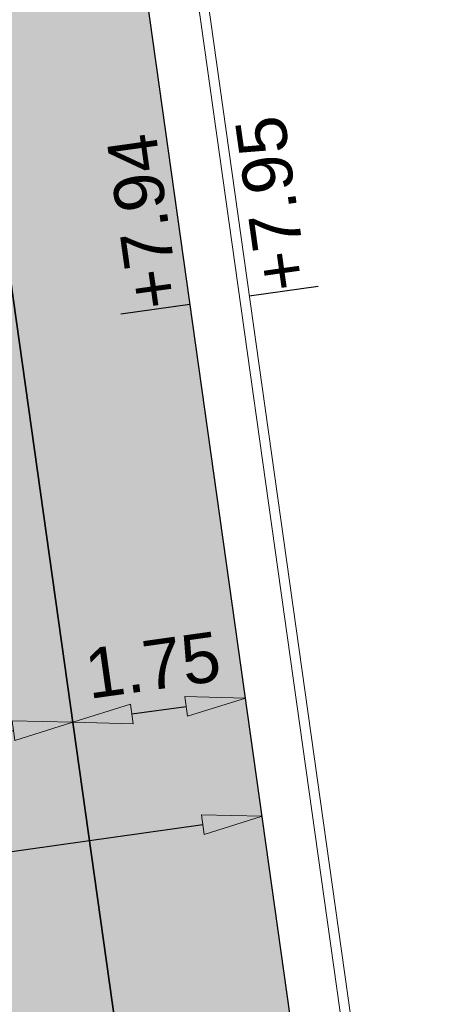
# Model space of a CAD drawing. Extents: x 98477 to 100410, y 398052 to 398969.
# Tile 277 of 374: x 98803.03 to 98807.38, y 398370.84 to 398380.73. Entities that reach past the tile are written whole.
import ezdxf
from ezdxf.enums import TextEntityAlignment as Align

# ---------------------------------------------------------------- set-up
doc = ezdxf.new("R2010")
doc.units = 0
doc.linetypes.add('AL-NUTSTRACE', pattern=[17, 5, -3.5, 0, -3.5, 5])
for name, color, linetype, lineweight in [('N-KO-kantbegrenzing grondwerk', 70, 'Continuous', 25), ('N-KO-kantverharding', 2, 'Continuous', 25), ("N-VH-arcering 'MAT' grijs 251", 251, 'Continuous', 18), ('N-VH-arcering printbeton', 8, 'Continuous', 9), ('X-AL-hoogtelijn - Niv 1', 1, 'AL-HOOGTELIJN', 18), ('X-AL-maatvoering VERWERKT', 180, 'Continuous', 18), ('X-AL-nutstrace VERWERKT', 252, 'AL-NUTSTRACE', 18), ('X-AL-planthoogte VERWERKT', 180, 'Continuous', 25)]:
    doc.layers.add(name, color=color, linetype=linetype, lineweight=lineweight)
doc.layers.add('X-AL-contourlijnen', color=30, linetype='Continuous', plot=False)
doc.layers.add('X-AL-hulplijn', color=30, linetype='Continuous', plot=False)
doc.styles.add('CS Annotative', font='arial.ttf')
doc.styles.get("Standard").update_dxf_attribs({"font": 'txt.shx'})
doc.linetypes.add('AL-HOOGTELIJN', pattern='A,10,-1.5,["H",Standard,S=0.9,R=0,X=-0.3,Y=-0.45],-1.5,30', length=43)
doc.dimstyles.new('CS Annotative', dxfattribs={"dimtxt": 2.5, "dimasz": 3, "dimexe": 0.18, "dimexo": 0.0625, "dimgap": 1, "dimtad": 1, "dimzin": 3, "dimdsep": 46, "dimtxsty": 'CS Annotative', "dimblk": 'CS Dimensionpijl', "dimcen": 0, "dimse1": 1, "dimse2": 1, "dimclrd": 256, "dimclre": 256, "dimadec": 0, "dimazin": 0, "dimtm": 1e-09, "dimtfac": 1, "dimtdec": 0, "dimtofl": 0, "dimtmove": 1, "dimatfit": 1, "dimfxl": 1, "dimtfillclr": 256, "dimtolj": 1, "dimtzin": 3, "dimarcsym": 0})

# ---------------------------------------------------------------- blocks, each defined once
blk = doc.blocks.new('*U191')
at = {"layer": 'X-AL-hulplijn', "flags": 128}
blk.add_lwpolyline([(0.346593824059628, 0.04871058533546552), (-0.3465938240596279, -0.0487105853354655)], dxfattribs=at)
at = {"layer": 'X-AL-planthoogte VERWERKT', "linetype": 'Continuous', "style": 'CS Annotative'}
blk.add_attdef('HOOGTE-RECHTS', text='', height=0.4999999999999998, rotation=277.9999999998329, dxfattribs=at).set_placement((-5.820766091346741e-11, -1.223872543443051e-21), align=Align.MIDDLE_LEFT)
blk = doc.blocks.new('CS Dimensionpijl')
h = blk.add_hatch(color=256)
h.dxf.hatch_style = 1
h.paths.add_polyline_path([(-1, -0.1666666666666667), (0, 0), (-1, 0.1666666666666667)])
at = {"flags": 128}
blk.add_lwpolyline([(0, 0.5), (0, -0.5)], dxfattribs=at)
blk.add_lwpolyline([(-1, -0.1666666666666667), (0, 0), (-1, 0.1666666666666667)], close=True, dxfattribs=at)
blk = doc.blocks.new('*D1051')
at = {"layer": 'X-AL-maatvoering VERWERKT', "linetype": 'Continuous', "lineweight": -2, "transparency": 16777216}
blk.add_line((98798.7132637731, 398372.9885561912), (98802.97141646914, 398373.5870005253), dxfattribs=at)
at = {"layer": 'X-AL-maatvoering VERWERKT', "lineweight": -2, "transparency": 16777216, "xscale": 0.6000000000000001, "yscale": 0.6000000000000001, "zscale": 0.6000000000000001}
for p, rotation in [((98803.5655773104, 398373.6705043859), 7.999999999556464), ((98798.11910293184, 398372.9050523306), 187.9999999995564)]:
    blk.add_blockref('CS Dimensionpijl', p, dxfattribs=dict(at, rotation=rotation))
at = {"layer": 'X-AL-maatvoering VERWERKT', "color": 0, "transparency": 16777216, "insert": (98800.77897648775, 398373.7386340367), "char_height": 0.5, "attachment_point": 5, "rotation": 7.999999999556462, "style": 'CS Annotative'}
blk.add_mtext('\\A1;5.50', dxfattribs=at)
blk = doc.blocks.new('*D1052')
at = {"layer": 'X-AL-maatvoering VERWERKT', "linetype": 'Continuous', "lineweight": -2, "transparency": 16777216}
blk.add_line((98804.15973815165, 398373.7540082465), (98804.70438558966, 398373.830553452), dxfattribs=at)
at = {"layer": 'X-AL-maatvoering VERWERKT', "lineweight": -2, "transparency": 16777216, "xscale": 0.6000000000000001, "yscale": 0.6000000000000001, "zscale": 0.6000000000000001}
for p, rotation in [((98805.29854643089, 398373.9140573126), 7.999999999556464), ((98803.5655773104, 398373.6705043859), 187.9999999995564)]:
    blk.add_blockref('CS Dimensionpijl', p, dxfattribs=dict(at, rotation=rotation))
at = {"layer": 'X-AL-maatvoering VERWERKT', "color": 0, "transparency": 16777216, "insert": (98804.36869823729, 398374.2431365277), "char_height": 0.5, "attachment_point": 5, "rotation": 7.999999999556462, "style": 'CS Annotative'}
blk.add_mtext('\\A1;1.75', dxfattribs=at)
blk = doc.blocks.new('*D1155')
at = {"layer": 'X-AL-maatvoering VERWERKT', "linetype": 'Continuous', "lineweight": -2, "transparency": 16777216}
blk.add_line((98795.16676623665, 398371.2783353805), (98804.8713933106, 398372.64223177), dxfattribs=at)
at = {"layer": 'X-AL-maatvoering VERWERKT', "lineweight": -2, "transparency": 16777216, "xscale": 0.6000000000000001, "yscale": 0.6000000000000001, "zscale": 0.6000000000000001}
for p, rotation in [((98805.46555415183, 398372.7257356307), 8.000000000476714), ((98794.5726053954, 398371.19483152), 188.0000000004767)]:
    blk.add_blockref('CS Dimensionpijl', p, dxfattribs=dict(at, rotation=rotation))
at = {"layer": 'X-AL-maatvoering VERWERKT', "color": 0, "transparency": 16777216, "insert": (98800.945984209, 398372.5503123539), "char_height": 0.5, "attachment_point": 5, "rotation": 8.000000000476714, "style": 'CS Annotative'}
blk.add_mtext('\\A1;11.00', dxfattribs=at)

msp = doc.modelspace()

# ---------------------------------------------------------------- hatches: boundary and pattern name
at = {"layer": "N-VH-arcering 'MAT' grijs 251"}
h = msp.add_hatch(color=256, dxfattribs=at)
h.dxf.hatch_style = 1
edge = h.paths.add_edge_path()
edge.add_line((98801.70985258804, 398275.5025756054), (98759.07881222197, 398269.5111736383))
edge.add_arc((98758.55691309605, 398273.2246788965), 3.749999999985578, 188.0000000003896, 277.9999999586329, ccw=False)
edge.add_line((98754.84340783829, 398272.7027797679), (98754.7320693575, 398273.4949942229))
edge.add_arc((98759.43584268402, 398274.1560664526), 4.75000000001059, 98.00000000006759, 188.0000000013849, ccw=False)
edge.add_line((98758.77477045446, 398278.859839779), (98802.64364589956, 398285.0252081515))
edge.add_arc((98800.79960231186, 398298.1462600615), 13.24999999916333, 278.0000000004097, 315.3695932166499)
edge.add_arc((98814.32101528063, 398284.7981743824), 5.750000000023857, 97.99999999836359, 135.3695932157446, ccw=False)
edge.add_line((98813.52076995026, 398290.4922157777), (98817.94515990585, 398291.114023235))
edge.add_arc((98818.74540523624, 398285.4199818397), 5.750000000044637, 8.00000000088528, 97.99999999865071, ccw=False)
edge.add_line((98824.43944663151, 398286.2202271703), (98832.12180180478, 398231.5574297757))
edge.add_arc((98824.4472242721, 398230.4788382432), 7.74999999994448, -36.90337989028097, 8.000000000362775, ccw=False)
edge.add_line((98830.64450586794, 398225.8252159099), (98822.02531955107, 398214.3469478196))
edge.add_arc((98828.62242576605, 398209.3930917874), 8.249999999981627, 143.0966201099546, 188.000000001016)
edge.add_line((98820.45271419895, 398208.2449137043), (98820.95212056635, 398204.6914527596))
edge.add_line((98820.95212056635, 398204.6914527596), (98824.98814049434, 398175.9736787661))
edge.add_line((98824.98814049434, 398175.9736787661), (98826.34507822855, 398166.3185650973))
edge.add_arc((98829.56344945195, 398166.7708776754), 3.249999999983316, 187.9999999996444, 277.9999999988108)
edge.add_line((98830.01576203, 398163.552506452), (98845.49611657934, 398165.7281284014))
edge.add_line((98845.49611657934, 398165.7281284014), (98850.05134969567, 398166.3683246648))
edge.add_line((98850.05134969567, 398166.3683246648), (98871.26042709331, 398169.349066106))
edge.add_line((98871.26042709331, 398169.349066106), (98879.77673248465, 398170.5459547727))
edge.add_line((98879.77673248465, 398170.5459547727), (98895.91810200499, 398172.8144763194))
edge.add_line((98895.91810200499, 398172.8144763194), (98895.01347684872, 398179.2512187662))
edge.add_line((98895.01347684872, 398179.2512187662), (98835.84495974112, 398170.9356259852))
edge.add_arc((98835.18388751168, 398175.6393993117), 4.749999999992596, 188.0000000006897, 277.9999999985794, ccw=False)
edge.add_line((98830.48011418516, 398174.9783270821), (98825.97718274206, 398207.0183491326))
edge.add_arc((98833.65176027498, 398208.096940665), 7.750000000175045, 143.0966201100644, 188.0000000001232, ccw=False)
edge.add_line((98827.4544786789, 398212.7505629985), (98836.07366499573, 398224.2288310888))
edge.add_arc((98829.47655878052, 398229.1826871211), 8.250000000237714, 323.096620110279, 367.9999999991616)
edge.add_line((98837.64627034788, 398230.3308652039), (98837.34238794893, 398232.4931008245))
edge.add_line((98837.34238794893, 398232.4931008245), (98837.34238780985, 398232.493100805))
edge.add_line((98837.34238780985, 398232.493100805), (98829.68786739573, 398286.9578446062))
edge.add_arc((98835.38190879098, 398287.7580899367), 5.749999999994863, 97.99999999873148, 188.0000000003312, ccw=False)
edge.add_line((98834.58166346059, 398293.452131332), (98882.50500414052, 398300.1873176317))
edge.add_arc((98883.61838894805, 398292.2651730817), 8.000000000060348, 11.632034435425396, 97.9999999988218, ccw=False)
edge.add_line((98891.45409032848, 398293.8781776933), (98890.9995, 398296.0865))
edge.add_line((98890.9995, 398296.0865), (98889.023, 398305.688))
edge.add_line((98889.023, 398305.688), (98888.557, 398307.974))
edge.add_line((98888.557, 398307.974), (98887.38477368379, 398314.7597044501))
edge.add_arc((98879.50153614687, 398313.3978799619), 8.00000000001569, -82.00000000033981, 9.801079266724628, ccw=False)
edge.add_line((98880.6149209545, 398305.475735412), (98872.94460748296, 398304.3977431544))
edge.add_arc((98872.42270835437, 398308.1112484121), 3.749999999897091, 189.4265010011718, 278.00000000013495, ccw=False)
edge.add_arc((92946.7354543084, 397324.3039467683), 6003.049999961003, 9.42650100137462, 10.61166010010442)
edge.add_line((98847.1206531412, 398429.7738954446), (98842.31285519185, 398429.0982035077))
edge.add_arc((92946.7354539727, 397324.3039467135), 5998.200000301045, 9.428546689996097, 10.613773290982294, ccw=False)
edge.add_arc((98860.08948650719, 398306.4687901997), 3.840166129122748, -81.43407539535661, 6.657381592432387, ccw=False)
edge.add_line((98860.66146879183, 398302.6714605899), (98847.18483033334, 398300.7774425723))
edge.add_line((98847.18483033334, 398300.7774425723), (98842.62959721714, 398300.1372463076))
edge.add_line((98842.62959721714, 398300.1372463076), (98820.15051205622, 398296.9780169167))
edge.add_arc((98819.35026672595, 398302.672058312), 5.749999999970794, 187.9999999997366, 277.99999999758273, ccw=False)
edge.add_line((98813.65622533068, 398301.8718129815), (98812.30624625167, 398311.4774132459))
edge.add_line((98812.30624625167, 398311.4774132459), (98811.1093575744, 398319.9937186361))
edge.add_line((98811.1093575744, 398319.9937186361), (98809.24443803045, 398333.2633107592))
edge.add_line((98809.24443803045, 398333.2633107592), (98808.67382831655, 398337.3234098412))
edge.add_line((98808.67382831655, 398337.3234098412), (98807.71353391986, 398344.1562595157))
edge.add_line((98807.71353391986, 398344.1562595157), (98807.70657526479, 398344.2057729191))
edge.add_line((98807.70657526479, 398344.2057729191), (98811.66764753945, 398344.7624653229))
edge.add_line((98811.66764753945, 398344.7624653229), (98829.49247277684, 398347.2675811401))
edge.add_line((98829.49247277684, 398347.2675811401), (98831.96814294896, 398347.6155138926))
edge.add_line((98831.96814294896, 398347.6155138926), (98831.06351779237, 398354.0522563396))
edge.add_line((98831.06351779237, 398354.0522563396), (98828.58784762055, 398353.704323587))
edge.add_line((98828.58784762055, 398353.704323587), (98810.76302238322, 398351.1992077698))
edge.add_line((98810.76302238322, 398351.1992077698), (98806.80195010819, 398350.6425153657))
edge.add_line((98806.80195010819, 398350.6425153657), (98806.79499145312, 398350.6920287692))
edge.add_line((98806.79499145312, 398350.6920287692), (98805.14616655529, 398362.4240275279))
edge.add_line((98805.14616655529, 398362.4240275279), (98805.04836903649, 398363.119893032))
edge.add_line((98805.04836903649, 398363.119893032), (98803.99065346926, 398370.6459303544))
edge.add_line((98803.99065346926, 398370.6459303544), (98802.48758397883, 398381.3408254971))
edge.add_line((98802.48758397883, 398381.3408254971), (98801.4298684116, 398388.8668628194))
edge.add_line((98801.4298684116, 398388.8668628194), (98799.92679892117, 398399.561757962))
edge.add_line((98799.92679892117, 398399.561757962), (98798.86908335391, 398407.0877952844))
edge.add_line((98798.86908335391, 398407.0877952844), (98797.36601386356, 398417.7826904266))
edge.add_line((98797.36601386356, 398417.7826904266), (98796.79540414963, 398421.8427895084))
edge.add_line((98796.79540414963, 398421.8427895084), (98795.88382033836, 398428.3290453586))
edge.add_line((98795.88382033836, 398428.3290453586), (98795.87686168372, 398428.3785587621))
edge.add_line((98795.87686168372, 398428.3785587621), (98799.83793395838, 398428.9352511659))
edge.add_line((98799.83793395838, 398428.9352511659), (98817.66275919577, 398431.4403669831))
edge.add_line((98817.66275919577, 398431.4403669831), (98820.13842936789, 398431.7882997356))
edge.add_line((98820.13842936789, 398431.7882997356), (98819.2338042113, 398438.2250421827))
edge.add_line((98819.2338042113, 398438.2250421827), (98816.75813403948, 398437.87710943))
edge.add_line((98816.75813403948, 398437.87710943), (98798.93330880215, 398435.3719936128))
edge.add_line((98798.93330880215, 398435.3719936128), (98794.9722365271, 398434.8153012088))
edge.add_line((98794.9722365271, 398434.8153012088), (98794.96527787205, 398434.8648146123))
edge.add_line((98794.96527787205, 398434.8648146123), (98793.37870452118, 398446.1538705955))
edge.add_line((98793.37870452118, 398446.1538705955), (98792.73850825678, 398450.7091037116))
edge.add_line((98792.73850825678, 398450.7091037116), (98789.33816684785, 398474.9037900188))
edge.add_line((98789.33816684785, 398474.9037900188), (98783.89169246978, 398474.1383379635))
edge.add_line((98783.89169246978, 398474.1383379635), (98786.76317609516, 398453.7066703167))
edge.add_arc((98782.05940276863, 398453.0455980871), 4.750000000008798, -82.0000000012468, 7.999999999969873, ccw=False)
edge.add_line((98782.72047499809, 398448.3418247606), (98773.11487473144, 398446.9918456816))
edge.add_line((98773.11487473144, 398446.9918456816), (98764.5985693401, 398445.7949570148))
edge.add_line((98764.5985693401, 398445.7949570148), (98743.40683266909, 398442.8166526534))
edge.add_line((98743.40683266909, 398442.8166526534), (98734.89052727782, 398441.6197639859))
edge.add_line((98734.89052727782, 398441.6197639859), (98611.80020633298, 398424.3205475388))
edge.add_line((98611.80020633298, 398424.3205475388), (98607.65702311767, 398453.8008279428))
edge.add_arc((98611.6373665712, 398454.1216500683), 3.993251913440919, 101.39182936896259, 184.6081706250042, ccw=False)
edge.add_line((98610.84862924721, 398458.0362323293), (98611.83889731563, 398458.1754054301))
edge.add_line((98611.83889731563, 398458.1754054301), (98639.5664032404, 398462.0722522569))
edge.add_line((98639.5664032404, 398462.0722522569), (98641.54693937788, 398462.3505984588))
edge.add_line((98641.54693937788, 398462.3505984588), (98659.37176461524, 398464.8557142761))
edge.add_line((98659.37176461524, 398464.8557142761), (98661.84743478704, 398465.2036470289))
edge.add_line((98661.84743478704, 398465.2036470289), (98660.94280963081, 398471.6403894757))
edge.add_line((98660.94280963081, 398471.6403894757), (98649.90132066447, 398470.0886093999))
edge.add_line((98649.90132066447, 398470.0886093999), (98624.64948491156, 398466.5396953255))
edge.add_line((98624.64948491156, 398466.5396953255), (98622.66894877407, 398466.2613491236))
edge.add_line((98622.66894877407, 398466.2613491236), (98604.84412353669, 398463.7562333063))
edge.add_line((98604.84412353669, 398463.7562333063), (98602.86358739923, 398463.4778871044))
edge.add_line((98602.86358739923, 398463.4778871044), (98594.9414428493, 398462.3645022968))
edge.add_line((98594.9414428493, 398462.3645022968), (98576.27488975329, 398459.7410893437))
edge.add_line((98576.27488975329, 398459.7410893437), (98577.17951490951, 398453.3043468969))
edge.add_line((98577.17951490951, 398453.3043468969), (98578.1697829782, 398453.4435199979))
edge.add_line((98578.1697829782, 398453.4435199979), (98598.47059208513, 398456.2943364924))
edge.add_arc((98598.79151287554, 398452.3139562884), 3.993296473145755, 11.424909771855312, 94.60953932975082, ccw=False)
edge.add_line((98602.70568277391, 398453.1049624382), (98606.84886598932, 398423.6246820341))
edge.add_line((98606.84886598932, 398423.6246820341), (98548.81915716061, 398415.4691383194))
edge.add_arc((98548.15808493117, 398420.172911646), 4.750000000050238, 188.0000000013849, 277.99999999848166, ccw=False)
edge.add_line((98543.45431160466, 398419.5118394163), (98539.76818545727, 398445.7399897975))
edge.add_line((98539.76818545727, 398445.7399897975), (98538.97597100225, 398445.6286513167))
edge.add_line((98538.97597100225, 398445.6286513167), (98538.73241807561, 398447.361620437))
edge.add_line((98538.73241807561, 398447.361620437), (98534.77134580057, 398446.8049280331))
edge.add_line((98534.77134580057, 398446.8049280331), (98536.52992450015, 398434.2919904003))
edge.add_line((98536.52992450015, 398434.2919904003), (98537.17012076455, 398429.7367572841))
edge.add_line((98537.17012076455, 398429.7367572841), (98538.39484405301, 398421.0223982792))
edge.add_line((98538.39484405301, 398421.0223982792), (98539.03504031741, 398416.467165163))
edge.add_line((98539.03504031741, 398416.467165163), (98541.02521566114, 398402.30633178))
edge.add_line((98541.02521566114, 398402.30633178), (98541.66541192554, 398397.7510986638))
edge.add_line((98541.66541192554, 398397.7510986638), (98543.65558726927, 398383.5902652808))
edge.add_line((98543.65558726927, 398383.5902652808), (98544.29578353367, 398379.0350321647))
edge.add_line((98544.29578353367, 398379.0350321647), (98545.60401068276, 398369.7265123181))
edge.add_arc((98543.87104156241, 398369.4829593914), 1.750000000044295, -82.00000000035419, 7.99999999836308, ccw=False)
edge.add_line((98544.11459448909, 398367.7499902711), (98522.47723718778, 398364.7090580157))
edge.add_line((98522.47723718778, 398364.7090580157), (98523.21485462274, 398359.4606372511))
edge.add_line((98523.21485462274, 398359.4606372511), (98545.05026553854, 398362.5294041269))
edge.add_line((98545.05026553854, 398362.5294041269), (98549.60549865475, 398363.1696003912))
edge.add_line((98549.60549865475, 398363.1696003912), (98564.16243926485, 398365.2154449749))
edge.add_arc((98564.82351149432, 398360.5116716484), 4.749999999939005, 8.000000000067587, 97.99999999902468, ccw=False)
edge.add_line((98569.5272848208, 398361.172743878), (98576.49985717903, 398311.5603136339))
edge.add_arc((98571.7960838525, 398310.8992414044), 4.749999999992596, -82.0000000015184, 7.999999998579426, ccw=False)
edge.add_line((98572.45715608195, 398306.1954680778), (98563.84182388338, 398304.9846620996))
edge.add_line((98563.84182388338, 398304.9846620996), (98559.28659076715, 398304.3444658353))
edge.add_line((98559.28659076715, 398304.3444658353), (98541.0161448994, 398301.7767221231))
edge.add_line((98541.0161448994, 398301.7767221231), (98541.7537623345, 398296.5283013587))
edge.add_line((98541.7537623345, 398296.5283013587), (98553.88454617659, 398298.2331718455))
edge.add_arc((98554.12809910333, 398296.5002027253), 1.749999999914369, 7.999999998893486, 98.0000000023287, ccw=False)
edge.add_line((98555.86106822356, 398296.7437556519), (98557.35022040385, 398286.1478873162))
edge.add_line((98557.35022040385, 398286.1478873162), (98557.99041666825, 398281.5926542))
edge.add_line((98557.99041666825, 398281.5926542), (98560.13368242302, 398266.3425259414))
edge.add_line((98560.13368242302, 398266.3425259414), (98560.77387868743, 398261.7872928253))
edge.add_line((98560.77387868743, 398261.7872928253), (98562.9171444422, 398246.5371645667))
edge.add_line((98562.9171444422, 398246.5371645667), (98563.5573407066, 398241.9819314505))
edge.add_line((98563.5573407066, 398241.9819314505), (98565.70060646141, 398226.7318031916))
edge.add_line((98565.70060646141, 398226.7318031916), (98566.34080272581, 398222.1765700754))
edge.add_line((98566.34080272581, 398222.1765700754), (98567.56552601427, 398213.4622110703))
edge.add_line((98567.56552601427, 398213.4622110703), (98568.20572227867, 398208.9069779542))
edge.add_line((98568.20572227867, 398208.9069779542), (98576.53105717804, 398149.6691420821))
edge.add_line((98576.53105717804, 398149.6691420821), (98576.55610833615, 398149.4908938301))
edge.add_line((98576.55610833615, 398149.4908938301), (98535.4599834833, 398143.7152101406))
edge.add_line((98535.4599834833, 398143.7152101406), (98536.3465161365, 398137.4072025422))
edge.add_line((98536.3465161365, 398137.4072025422), (98537.33678420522, 398137.5463756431))
edge.add_line((98537.33678420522, 398137.5463756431), (98577.44264098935, 398143.1828862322))
edge.add_line((98577.44264098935, 398143.1828862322), (98578.76478544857, 398133.7753395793))
edge.add_line((98578.76478544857, 398133.7753395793), (98538.65892866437, 398128.1388289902))
edge.add_line((98538.65892866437, 398128.1388289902), (98537.66866059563, 398127.9996558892))
edge.add_line((98537.66866059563, 398127.9996558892), (98538.57328575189, 398121.5629134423))
edge.add_line((98538.57328575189, 398121.5629134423), (98579.66941060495, 398127.3385971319))
edge.add_line((98579.66941060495, 398127.3385971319), (98579.67636925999, 398127.2890837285))
edge.add_line((98579.67636925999, 398127.2890837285), (98580.7660946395, 398119.5352847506))
edge.add_line((98580.7660946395, 398119.5352847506), (98582.57534495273, 398106.6617998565))
edge.add_line((98582.57534495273, 398106.6617998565), (98583.06245080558, 398103.1958616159))
edge.add_line((98583.06245080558, 398103.1958616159), (98584.87170111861, 398090.3223767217))
edge.add_line((98584.87170111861, 398090.3223767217), (98585.35880697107, 398086.8564384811))
edge.add_line((98585.35880697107, 398086.8564384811), (98587.16805728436, 398073.9829535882))
edge.add_line((98587.16805728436, 398073.9829535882), (98588.14928671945, 398067.0011433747))
edge.add_arc((98585.92118356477, 398066.6880038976), 2.249999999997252, -71.05267843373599, 7.999999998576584, ccw=False)
edge.add_line((98586.6517556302, 398064.5599145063), (98587.08769329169, 398064.7095716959))
edge.add_line((98587.08769329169, 398064.7095716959), (98595.76511800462, 398067.6885274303))
edge.add_line((98595.76511800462, 398067.6885274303), (98596.09256923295, 398067.8009412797))
edge.add_arc((98595.36199716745, 398069.9290306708), 2.249999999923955, 187.9999999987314, 288.947321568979, ccw=False)
edge.add_line((98593.13389401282, 398069.6158911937), (98582.46560133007, 398145.5247379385))
edge.add_arc((98587.16937465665, 398146.1858101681), 4.750000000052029, 98.00000000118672, 187.9999999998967, ccw=False)
edge.add_line((98586.50830242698, 398150.8895834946), (98609.06670264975, 398154.0599598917))
edge.add_line((98609.06670264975, 398154.0599598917), (98621.30783352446, 398156.2004915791))
edge.add_line((98621.30783352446, 398156.2004915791), (98618.71337939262, 398174.6609919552))
edge.add_line((98618.71337939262, 398174.6609919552), (98600.88855415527, 398172.155876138))
edge.add_line((98600.88855415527, 398172.155876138), (98602.70587460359, 398159.2249692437))
edge.add_line((98602.70587460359, 398159.2249692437), (98585.67326382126, 398156.8311919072))
edge.add_arc((98585.08617653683, 398161.633146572), 4.837710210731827, 189.0296070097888, 276.97039299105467, ccw=False)
edge.add_line((98580.30841826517, 398160.8738930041), (98573.6350680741, 398208.3572469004))
edge.add_line((98573.6350680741, 398208.3572469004), (98572.71652560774, 398214.8930161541))
edge.add_line((98572.71652560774, 398214.8930161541), (98570.01656744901, 398234.1042166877))
edge.add_line((98570.01656744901, 398234.1042166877), (98569.09802498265, 398240.6399859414))
edge.add_line((98569.09802498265, 398240.6399859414), (98568.63179509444, 398243.9573839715))
edge.add_line((98568.63179509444, 398243.9573839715), (98568.16556520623, 398247.2747820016))
edge.add_arc((98572.86933853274, 398247.9358542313), 4.74999999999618, 98.00000000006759, 188.0000000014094, ccw=False)
edge.add_line((98572.20826630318, 398252.6396275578), (98597.85620928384, 398256.2442108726))
edge.add_line((98597.85620928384, 398256.2442108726), (98604.39197853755, 398257.1627533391))
edge.add_line((98604.39197853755, 398257.1627533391), (98619.64210679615, 398259.3060190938))
edge.add_line((98619.64210679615, 398259.3060190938), (98626.17787604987, 398260.2245615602))
edge.add_line((98626.17787604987, 398260.2245615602), (98639.44746817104, 398262.089481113))
edge.add_line((98639.44746817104, 398262.089481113), (98639.4969815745, 398262.096439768))
edge.add_line((98639.4969815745, 398262.096439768), (98640.05367397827, 398258.1353674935))
edge.add_line((98640.05367397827, 398258.1353674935), (98641.8629242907, 398245.2618825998))
edge.add_line((98641.8629242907, 398245.2618825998), (98642.14127049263, 398243.2813464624))
edge.add_line((98642.14127049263, 398243.2813464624), (98643.25465530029, 398235.3592019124))
edge.add_line((98643.25465530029, 398235.3592019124), (98644.5767997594, 398225.9516552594))
edge.add_line((98644.5767997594, 398225.9516552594), (98646.03811731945, 398215.5538405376))
edge.add_line((98646.03811731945, 398215.5538405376), (98646.38605007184, 398213.0781703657))
edge.add_line((98646.38605007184, 398213.0781703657), (98652.82279251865, 398213.9827955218))
edge.add_line((98652.82279251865, 398213.9827955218), (98652.47485976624, 398216.4584656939))
edge.add_line((98652.47485976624, 398216.4584656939), (98651.70940771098, 398221.904940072))
edge.add_line((98651.70940771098, 398221.904940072), (98651.43106150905, 398223.8854762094))
edge.add_line((98651.43106150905, 398223.8854762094), (98649.62181119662, 398236.758961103))
edge.add_line((98649.62181119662, 398236.758961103), (98649.34346499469, 398238.7394972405))
edge.add_line((98649.34346499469, 398238.7394972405), (98646.49041642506, 398259.0399926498))
edge.add_line((98646.49041642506, 398259.0399926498), (98645.93372402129, 398263.0010649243))
edge.add_line((98645.93372402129, 398263.0010649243), (98645.98323742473, 398263.0080235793))
edge.add_line((98645.98323742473, 398263.0080235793), (98654.39783815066, 398264.1906185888))
edge.add_line((98654.39783815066, 398264.1906185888), (98722.62535253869, 398273.7793704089))
edge.add_line((98722.62535253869, 398273.7793704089), (98731.14165792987, 398274.9762590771))
edge.add_line((98731.14165792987, 398274.9762590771), (98743.97026282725, 398276.7792019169))
edge.add_arc((98744.55735011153, 398271.9772472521), 4.837710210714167, 9.02960700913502, 96.9703929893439, ccw=False)
edge.add_line((98749.33510838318, 398272.73650082), (98750.7268393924, 398262.8338201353))
edge.add_line((98750.7268393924, 398262.8338201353), (98752.41029510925, 398263.0704144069))
edge.add_line((98752.41029510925, 398263.0704144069), (98756.96552822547, 398263.7106106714))
edge.add_line((98756.96552822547, 398263.7106106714), (98772.21565648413, 398265.8538764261))
edge.add_line((98772.21565648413, 398265.8538764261), (98776.77088960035, 398266.4940726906))
edge.add_line((98776.77088960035, 398266.4940726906), (98795.98209013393, 398269.1940308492))
edge.add_line((98795.98209013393, 398269.1940308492), (98800.53732325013, 398269.8342271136))
edge.add_line((98800.53732325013, 398269.8342271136), (98802.46834598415, 398270.1056146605))
edge.add_line((98802.46834598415, 398270.1056146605), (98801.70985258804, 398275.5025756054))
edge = h.paths.add_edge_path(flags=16)
edge.add_line((98744.0622075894, 398333.4636472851), (98751.98435213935, 398334.5770320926))
edge.add_line((98751.98435213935, 398334.5770320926), (98753.96600319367, 398334.8555349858))
edge.add_line((98753.96600319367, 398334.8555349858), (98764.36270300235, 398336.316695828))
edge.add_line((98764.36270300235, 398336.316695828), (98764.36270299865, 398336.3166958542))
edge.add_line((98764.36270299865, 398336.3166958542), (98766.34323913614, 398336.5950420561))
edge.add_line((98766.34323913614, 398336.5950420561), (98774.26538368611, 398337.7084268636))
edge.add_line((98774.26538368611, 398337.7084268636), (98774.24729118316, 398337.8371617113))
edge.add_line((98774.24729118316, 398337.8371617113), (98802.48973650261, 398341.8063785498))
edge.add_line((98802.48973650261, 398341.8063785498), (98803.0185942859, 398338.0433598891))
edge.add_line((98803.0185942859, 398338.0433598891), (98808.47417984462, 398299.2248515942))
edge.add_arc((98800.79960231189, 398298.1462600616), 7.750000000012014, -82.00000000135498, 8.000000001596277, ccw=False)
edge.add_line((98801.87819384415, 398290.4716825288), (98771.96746476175, 398286.2680036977))
edge.add_line((98771.96746476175, 398286.2680036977), (98767.41223164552, 398285.6278074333))
edge.add_line((98767.41223164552, 398285.6278074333), (98755.13290759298, 398283.9020609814))
edge.add_line((98755.13290759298, 398283.9020609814), (98746.61660220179, 398282.7051723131))
edge.add_line((98746.61660220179, 398282.7051723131), (98730.37620587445, 398280.4227334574))
edge.add_line((98730.37620587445, 398280.4227334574), (98721.85990048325, 398279.2258447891))
edge.add_line((98721.85990048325, 398279.2258447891), (98654.3282516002, 398269.7348904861))
edge.add_arc((98653.66717937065, 398274.4386638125), 4.749999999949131, 187.9999999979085, 277.9999999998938, ccw=False)
edge.add_line((98648.96340604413, 398273.7775915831), (98644.1340994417, 398308.1398935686))
edge.add_line((98644.1340994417, 398308.1398935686), (98642.93721077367, 398316.6561989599))
edge.add_line((98642.93721077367, 398316.6561989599), (98640.29988051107, 398335.4217788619))
edge.add_line((98640.29988051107, 398335.4217788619), (98638.12129075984, 398335.1155980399))
edge.add_line((98638.12129075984, 398335.1155980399), (98637.23004949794, 398334.990342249))
edge.add_line((98637.23004949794, 398334.990342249), (98635.05145974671, 398334.6841614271))
edge.add_line((98635.05145974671, 398334.6841614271), (98635.74036659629, 398329.7823344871))
edge.add_line((98635.74036659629, 398329.7823344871), (98636.93725526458, 398321.266029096))
edge.add_line((98636.93725526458, 398321.266029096), (98638.384655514, 398310.967241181))
edge.add_line((98638.384655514, 398310.967241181), (98639.02485177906, 398306.4120080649))
edge.add_line((98639.02485177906, 398306.4120080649), (98641.16811753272, 398291.1618798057))
edge.add_line((98641.16811753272, 398291.1618798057), (98642.36500620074, 398282.6455744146))
edge.add_line((98642.36500620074, 398282.6455744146), (98643.71498527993, 398273.0399741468))
edge.add_arc((98639.01121195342, 398272.3789019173), 4.749999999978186, -82.00000000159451, 7.999999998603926, ccw=False)
edge.add_line((98639.67228418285, 398267.6751285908), (98619.32227537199, 398264.8151213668))
edge.add_line((98619.32227537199, 398264.8151213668), (98614.27190822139, 398264.1053385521))
edge.add_line((98614.27190822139, 398264.1053385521), (98593.92189940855, 398261.2453313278))
edge.add_arc((98593.26082717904, 398265.9491046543), 4.750000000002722, 188.0000000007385, 277.9999999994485, ccw=False)
edge.add_line((98588.55705385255, 398265.2880324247), (98581.77932383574, 398313.5140873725))
edge.add_line((98581.77932383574, 398313.5140873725), (98580.58243516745, 398322.0303927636))
edge.add_line((98580.58243516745, 398322.0303927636), (98575.23122943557, 398360.1062000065))
edge.add_line((98575.23122943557, 398360.1062000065), (98574.59103317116, 398364.6614331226))
edge.add_line((98574.59103317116, 398364.6614331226), (98572.66348572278, 398378.3766458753))
edge.add_line((98572.66348572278, 398378.3766458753), (98571.18825085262, 398388.8734874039))
edge.add_line((98571.18825085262, 398388.8734874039), (98568.51612731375, 398407.8866343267))
edge.add_arc((98573.21990064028, 398408.5477065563), 4.750000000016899, 97.9999999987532, 188.0000000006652, ccw=False)
edge.add_line((98572.55882841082, 398413.2514798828), (98607.11918401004, 398418.1086211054))
edge.add_line((98607.11918401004, 398418.1086211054), (98607.61431804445, 398418.1782076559))
edge.add_line((98607.61431804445, 398418.1782076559), (98611.58353488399, 398389.9357623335))
edge.add_line((98611.58353488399, 398389.9357623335), (98611.454800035, 398389.9176698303))
edge.add_line((98611.454800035, 398389.9176698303), (98613.2640503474, 398377.0441849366))
edge.add_line((98613.2640503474, 398377.0441849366), (98613.33363689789, 398376.5490509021))
edge.add_line((98613.33363689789, 398376.5490509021), (98626.20712179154, 398378.3583012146))
edge.add_line((98626.20712179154, 398378.3583012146), (98628.18765792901, 398378.6366474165))
edge.add_line((98628.18765792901, 398378.6366474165), (98636.10980247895, 398379.7500322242))
edge.add_line((98636.10980247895, 398379.7500322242), (98648.36932117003, 398381.4729952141))
edge.add_line((98648.36932117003, 398381.4729952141), (98647.4646960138, 398387.9097376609))
edge.add_line((98647.4646960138, 398387.9097376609), (98634.59121112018, 398386.1004873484))
edge.add_line((98634.59121112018, 398386.1004873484), (98632.49184281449, 398385.8054403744))
edge.add_line((98632.49184281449, 398385.8054403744), (98619.73719008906, 398384.0128908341))
edge.add_line((98619.73719008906, 398384.0128908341), (98617.50908693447, 398383.6997513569))
edge.add_line((98617.50908693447, 398383.6997513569), (98612.56565838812, 398418.8740731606))
edge.add_line((98612.56565838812, 398418.8740731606), (98613.06079242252, 398418.943659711))
edge.add_line((98613.06079242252, 398418.943659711), (98667.57504960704, 398426.6051389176))
edge.add_line((98667.57504960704, 398426.6051389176), (98722.08930679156, 398434.2666181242))
edge.add_line((98722.08930679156, 398434.2666181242), (98726.14940587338, 398434.8372278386))
edge.add_line((98726.14940587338, 398434.8372278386), (98759.42241298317, 398439.51344403))
edge.add_line((98759.42241298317, 398439.51344403), (98763.48251206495, 398440.084053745))
edge.add_line((98763.48251206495, 398440.084053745), (98783.48592705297, 398442.8953503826))
edge.add_arc((98784.14699928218, 398438.191577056), 4.750000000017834, 8.000000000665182, 97.99999999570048, ccw=False)
edge.add_line((98788.85077260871, 398438.8526492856), (98795.6145853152, 398390.7256211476))
edge.add_arc((98790.91081198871, 398390.064548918), 4.749999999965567, -82.00000000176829, 8.000000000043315, ccw=False)
edge.add_line((98791.57188421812, 398385.3607755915), (98787.36324492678, 398384.7692899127))
edge.add_line((98787.36324492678, 398384.7692899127), (98774.48976003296, 398382.9600396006))
edge.add_line((98774.48976003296, 398382.9600396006), (98766.12199485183, 398381.7840268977))
edge.add_line((98766.12199485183, 398381.7840268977), (98766.07248144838, 398381.7770682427))
edge.add_line((98766.07248144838, 398381.7770682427), (98764.94517930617, 398389.7982395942))
edge.add_line((98764.94517930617, 398389.7982395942), (98762.09213076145, 398410.0987350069))
edge.add_line((98762.09213076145, 398410.0987350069), (98761.95295766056, 398411.0890030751))
edge.add_line((98761.95295766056, 398411.0890030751), (98755.5162152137, 398410.1843779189))
edge.add_line((98755.5162152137, 398410.1843779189), (98755.65538831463, 398409.1941098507))
edge.add_line((98755.65538831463, 398409.1941098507), (98758.50843688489, 398388.893614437))
edge.add_line((98758.50843688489, 398388.893614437), (98759.63573900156, 398380.8724430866))
edge.add_line((98759.63573900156, 398380.8724430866), (98759.5862255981, 398380.8654844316))
edge.add_line((98759.5862255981, 398380.8654844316), (98748.79230364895, 398379.3484976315))
edge.add_line((98748.79230364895, 398379.3484976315), (98744.23707053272, 398378.7083013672))
edge.add_line((98744.23707053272, 398378.7083013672), (98741.31577972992, 398378.2977407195))
edge.add_line((98741.31577972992, 398378.2977407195), (98735.86930535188, 398377.532288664))
edge.add_line((98735.86930535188, 398377.532288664), (98732.94801454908, 398377.1217280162))
edge.add_line((98732.94801454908, 398377.1217280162), (98728.39278143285, 398376.4815317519))
edge.add_line((98728.39278143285, 398376.4815317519), (98718.31915239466, 398375.0657755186))
edge.add_arc((98720.44154218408, 398359.9641874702), 15.25000000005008, 97.9999999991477, 128.0000000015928)
edge.add_line((98711.052704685, 398371.9813514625), (98707.24934533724, 398369.0098414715))
edge.add_line((98707.24934533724, 398369.0098414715), (98710.51235115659, 398364.8333844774))
edge.add_line((98710.51235115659, 398364.8333844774), (98713.62044188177, 398367.261691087))
edge.add_arc((98721.25410813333, 398357.3241039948), 12.53110121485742, 99.37790491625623, 127.53006232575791, ccw=False)
edge.add_line((98719.21222162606, 398369.6877279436), (98728.55711414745, 398371.001066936))
edge.add_line((98728.55711414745, 398371.001066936), (98733.11234726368, 398371.6412632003))
edge.add_line((98733.11234726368, 398371.6412632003), (98743.90626921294, 398373.1582500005))
edge.add_line((98743.90626921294, 398373.1582500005), (98752.42257460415, 398374.3551386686))
edge.add_line((98752.42257460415, 398374.3551386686), (98763.21649655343, 398375.8721254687))
edge.add_line((98763.21649655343, 398375.8721254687), (98767.77172966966, 398376.512321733))
edge.add_line((98767.77172966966, 398376.512321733), (98793.32064568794, 398380.102987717))
edge.add_arc((98793.7681908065, 398376.2908113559), 3.838357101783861, 9.304190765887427, 96.69580920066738, ccw=False)
edge.add_line((98797.55605007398, 398376.9113815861), (98799.60189465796, 398362.3544409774))
edge.add_line((98799.60189465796, 398362.3544409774), (98801.64078058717, 398347.8470137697))
edge.add_line((98801.64078058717, 398347.8470137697), (98801.71036713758, 398347.3518797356))
edge.add_line((98801.71036713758, 398347.3518797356), (98773.46792181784, 398343.3826628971))
edge.add_line((98773.46792181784, 398343.3826628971), (98773.36075853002, 398344.1451693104))
edge.add_line((98773.36075853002, 398344.1451693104), (98770.8850883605, 398343.7972365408))
edge.add_line((98770.8850883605, 398343.7972365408), (98758.01160346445, 398341.9879862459))
edge.add_line((98758.01160346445, 398341.9879862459), (98756.03106732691, 398341.7096400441))
edge.add_line((98756.03106732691, 398341.7096400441), (98743.15758242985, 398339.900389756))
edge.add_line((98743.15758242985, 398339.900389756), (98743.15758243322, 398339.9003897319))
edge.add_line((98743.15758243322, 398339.9003897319), (98742.16731436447, 398339.761216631))
edge.add_line((98742.16731436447, 398339.761216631), (98743.07193952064, 398333.3244741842))
edge.add_line((98743.07193952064, 398333.3244741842), (98744.0622075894, 398333.4636472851))
edge = h.paths.add_edge_path(flags=16)
edge.add_line((98545.99047331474, 398402.9031704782), (98545.73996173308, 398404.6856530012))
edge.add_arc((98550.44373505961, 398405.3467252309), 4.750000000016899, 98.00000000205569, 188.0000000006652, ccw=False)
edge.add_line((98549.78266282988, 398410.0504985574), (98557.70480737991, 398411.1638833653))
edge.add_arc((98558.36587960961, 398406.4601100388), 4.750000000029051, 8.000000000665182, 98.00000000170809, ccw=False)
edge.add_line((98563.06965293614, 398407.1211822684), (98563.35495779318, 398405.0911327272))
edge.add_line((98563.35495779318, 398405.0911327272), (98565.09462155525, 398392.7127818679))
edge.add_line((98565.09462155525, 398392.7127818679), (98565.44255430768, 398390.237111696))
edge.add_line((98565.44255430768, 398390.237111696), (98567.18221806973, 398377.8587608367))
edge.add_line((98567.18221806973, 398377.8587608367), (98567.46752292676, 398375.8287112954))
edge.add_arc((98562.76374960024, 398375.1676390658), 4.749999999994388, -82.00000000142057, 7.9999999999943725, ccw=False)
edge.add_line((98563.42482182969, 398370.4638657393), (98555.50267727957, 398369.3504809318))
edge.add_arc((98554.84160505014, 398374.0542542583), 4.749999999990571, 187.9999999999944, 277.99999999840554, ccw=False)
edge.add_line((98550.13783172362, 398373.3931820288), (98549.88732014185, 398375.1756645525))
edge.add_line((98549.88732014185, 398375.1756645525), (98548.07806982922, 398388.0491494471))
edge.add_line((98548.07806982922, 398388.0491494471), (98547.79972362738, 398390.0296855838))
edge.add_line((98547.79972362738, 398390.0296855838), (98545.99047331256, 398402.9031704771))
edge = h.paths.add_edge_path(flags=16)
edge.add_line((98580.97427237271, 398279.7231952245), (98580.69592617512, 398281.7037313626))
edge.add_line((98580.69592617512, 398281.7037313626), (98579.23460861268, 398292.1015460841))
edge.add_line((98579.23460861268, 398292.1015460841), (98578.55961907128, 398296.9043462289))
edge.add_arc((98573.85584574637, 398296.2432739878), 4.750000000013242, 8.000000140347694, 98.00000000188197)
edge.add_line((98573.19477351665, 398300.9470473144), (98565.5697093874, 398299.8754144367))
edge.add_arc((98566.23078161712, 398295.1716411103), 4.749999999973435, 98.00000000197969, 186.1903587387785)
edge.add_line((98561.5084782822, 398294.6594387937), (98561.50613232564, 398294.659109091))
edge.add_line((98561.50613232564, 398294.659109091), (98563.66331539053, 398279.3099540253))
edge.add_line((98563.66331539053, 398279.3099540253), (98563.94166159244, 398277.329417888))
edge.add_line((98563.94166159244, 398277.329417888), (98566.09884465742, 398261.9802628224))
edge.add_line((98566.09884465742, 398261.9802628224), (98566.10119061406, 398261.980592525))
edge.add_arc((98570.78174201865, 398262.7898752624), 4.749999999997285, 189.8096412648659, 277.9999999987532)
edge.add_line((98571.4428142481, 398258.0861019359), (98579.06787837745, 398259.1577348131))
edge.add_arc((98578.406806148, 398263.8615081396), 4.749999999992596, 277.9999999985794, 367.9999999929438)
edge.add_line((98583.11057947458, 398264.5225803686), (98582.43558993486, 398269.325380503))
edge.add_line((98582.43558993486, 398269.325380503), (98580.97427237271, 398279.7231952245))
edge = h.paths.add_edge_path(flags=16)
edge.add_line((98615.08128089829, 398162.7819088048), (98614.48868373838, 398166.998456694))
edge.add_arc((98612.75571461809, 398166.7549037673), 1.749999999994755, 8.000000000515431, 98.00000000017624)
edge.add_line((98612.51216169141, 398168.4878728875), (98608.55108941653, 398167.9311804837))
edge.add_arc((98608.79464234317, 398166.1982113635), 1.749999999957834, 97.99999999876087, 188.000000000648)
edge.add_line((98607.06167322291, 398165.9546584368), (98607.65427038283, 398161.7381105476))
edge.add_arc((98609.38723950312, 398161.9816634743), 1.749999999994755, 188.0000000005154, 277.999999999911)
edge.add_line((98609.6307924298, 398160.248694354), (98613.59186470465, 398160.8053867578))
edge.add_arc((98613.348311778, 398162.5383558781), 1.749999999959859, 277.9999999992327, 368.0000000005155)
at = {"layer": 'N-VH-arcering printbeton'}
h = msp.add_hatch(dxfattribs=at)
h.set_pattern_fill('CS-PRINTBETON', color=256)
h.set_pattern_definition([(45, (0, 0), (-0.3535533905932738, 0.3535533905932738), []), (45, (0.35, 0), (-0.3535533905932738, 0.3535533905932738), [0.5000000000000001, -0.2])])
edge = h.paths.add_edge_path()
edge.add_line((98810.2397897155, 398338.7552844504), (98834.00622336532, 398342.0954388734))
edge.add_line((98834.00622336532, 398342.0954388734), (98831.50110754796, 398359.9202641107))
edge.add_line((98831.50110754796, 398359.9202641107), (98807.73467389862, 398356.5801096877))
edge.add_line((98807.73467389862, 398356.5801096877), (98798.4100761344, 398422.9280702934))
edge.add_line((98798.4100761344, 398422.9280702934), (98822.1765097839, 398426.2682247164))
edge.add_line((98822.1765097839, 398426.2682247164), (98819.67139396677, 398444.0930499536))
edge.add_line((98819.67139396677, 398444.0930499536), (98795.90496031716, 398440.7528955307))
edge.add_line((98795.90496031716, 398440.7528955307), (98791.07113596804, 398475.1473429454))
edge.add_line((98791.07113596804, 398475.1473429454), (98789.33816684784, 398474.9037900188))
edge.add_line((98789.33816684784, 398474.9037900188), (98792.73850825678, 398450.7091037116))
edge.add_line((98792.73850825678, 398450.7091037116), (98793.37870452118, 398446.1538705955))
edge.add_line((98793.37870452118, 398446.1538705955), (98794.9722365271, 398434.8153012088))
edge.add_line((98794.9722365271, 398434.8153012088), (98796.72501100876, 398435.0616375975))
edge.add_line((98796.72501100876, 398435.0616375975), (98796.08063955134, 398439.6465787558))
edge.add_line((98796.08063955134, 398439.6465787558), (98798.28893734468, 398439.956934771))
edge.add_line((98798.28893734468, 398439.956934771), (98798.23744329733, 398440.3233339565))
edge.add_line((98798.23744329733, 398440.3233339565), (98816.06226853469, 398442.8284497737))
edge.add_line((98816.06226853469, 398442.8284497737), (98816.11376258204, 398442.4620505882))
edge.add_line((98816.11376258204, 398442.4620505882), (98818.22303356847, 398442.7584892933))
edge.add_line((98818.22303356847, 398442.7584892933), (98818.86740502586, 398438.1735481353))
edge.add_line((98818.86740502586, 398438.1735481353), (98819.2338042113, 398438.2250421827))
edge.add_line((98819.2338042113, 398438.2250421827), (98820.13842936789, 398431.7882997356))
edge.add_line((98820.13842936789, 398431.7882997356), (98819.77203018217, 398431.7368056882))
edge.add_line((98819.77203018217, 398431.7368056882), (98820.41640163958, 398427.15186453))
edge.add_line((98820.41640163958, 398427.15186453), (98818.30713065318, 398426.8554258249))
edge.add_line((98818.30713065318, 398426.8554258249), (98818.35862470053, 398426.4890266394))
edge.add_line((98818.35862470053, 398426.4890266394), (98800.53379946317, 398423.9839108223))
edge.add_line((98800.53379946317, 398423.9839108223), (98800.48230541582, 398424.3503100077))
edge.add_line((98800.48230541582, 398424.3503100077), (98798.27400762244, 398424.0399539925))
edge.add_line((98798.27400762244, 398424.0399539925), (98797.629636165, 398428.6248951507))
edge.add_line((98797.629636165, 398428.6248951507), (98795.87686168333, 398428.378558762))
edge.add_line((98795.87686168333, 398428.378558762), (98796.79540414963, 398421.8427895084))
edge.add_line((98796.79540414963, 398421.8427895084), (98797.36601386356, 398417.7826904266))
edge.add_line((98797.36601386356, 398417.7826904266), (98798.86908335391, 398407.0877952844))
edge.add_line((98798.86908335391, 398407.0877952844), (98799.92679892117, 398399.561757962))
edge.add_line((98799.92679892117, 398399.561757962), (98801.4298684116, 398388.8668628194))
edge.add_line((98801.4298684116, 398388.8668628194), (98802.48758397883, 398381.3408254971))
edge.add_line((98802.48758397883, 398381.3408254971), (98803.99065346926, 398370.6459303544))
edge.add_line((98803.99065346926, 398370.6459303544), (98805.04836903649, 398363.119893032))
edge.add_line((98805.04836903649, 398363.119893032), (98805.14616655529, 398362.4240275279))
edge.add_line((98805.14616655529, 398362.4240275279), (98806.80195010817, 398350.6425153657))
edge.add_line((98806.80195010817, 398350.6425153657), (98808.55472458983, 398350.8888517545))
edge.add_line((98808.55472458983, 398350.8888517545), (98807.9103531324, 398355.4737929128))
edge.add_line((98807.9103531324, 398355.4737929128), (98810.11865092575, 398355.784148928))
edge.add_line((98810.11865092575, 398355.784148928), (98810.0671568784, 398356.1505481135))
edge.add_line((98810.0671568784, 398356.1505481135), (98827.89198211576, 398358.6556639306))
edge.add_line((98827.89198211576, 398358.6556639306), (98827.94347616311, 398358.2892647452))
edge.add_line((98827.94347616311, 398358.2892647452), (98830.05274714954, 398358.5857034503))
edge.add_line((98830.05274714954, 398358.5857034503), (98830.69711860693, 398354.0007622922))
edge.add_line((98830.69711860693, 398354.0007622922), (98831.06351779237, 398354.0522563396))
edge.add_line((98831.06351779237, 398354.0522563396), (98831.96814294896, 398347.6155138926))
edge.add_line((98831.96814294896, 398347.6155138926), (98831.60174376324, 398347.5640198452))
edge.add_line((98831.60174376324, 398347.5640198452), (98832.24611522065, 398342.979078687))
edge.add_line((98832.24611522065, 398342.979078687), (98830.13684423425, 398342.6826399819))
edge.add_line((98830.13684423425, 398342.6826399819), (98830.1883382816, 398342.3162407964))
edge.add_line((98830.1883382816, 398342.3162407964), (98812.36351304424, 398339.8111249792))
edge.add_line((98812.36351304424, 398339.8111249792), (98812.31201899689, 398340.1775241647))
edge.add_line((98812.31201899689, 398340.1775241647), (98810.10372120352, 398339.8671681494))
edge.add_line((98810.10372120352, 398339.8671681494), (98809.45934974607, 398344.4521093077))
edge.add_line((98809.45934974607, 398344.4521093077), (98807.70657526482, 398344.2057729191))
edge.add_line((98807.70657526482, 398344.2057729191), (98808.67382831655, 398337.3234098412))
edge.add_line((98808.67382831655, 398337.3234098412), (98809.24443803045, 398333.2633107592))
edge.add_line((98809.24443803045, 398333.2633107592), (98811.1093575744, 398319.9937186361))
edge.add_line((98811.1093575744, 398319.9937186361), (98812.30624625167, 398311.4774132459))
edge.add_line((98812.30624625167, 398311.4774132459), (98813.65622533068, 398301.8718129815))
edge.add_arc((98819.35026672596, 398302.672058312), 5.750000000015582, 187.9999999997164, 232.0792098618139)
edge.add_line((98815.81648069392, 398298.1361067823), (98842.56429254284, 398301.8952665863))
edge.add_line((98842.56429254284, 398301.8952665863), (98842.80784546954, 398300.1622974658))
edge.add_line((98842.80784546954, 398300.1622974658), (98847.00658208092, 398300.7523914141))
edge.add_line((98847.00658208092, 398300.7523914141), (98846.76302915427, 398302.4853605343))
edge.add_line((98846.76302915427, 398302.4853605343), (98863.57062722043, 398304.8475143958))
edge.add_arc((98860.57991485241, 398306.3897293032), 3.364934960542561, 332.7212867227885, 368.9632308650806)
edge.add_line((98863.9037590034, 398306.9139881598), (98821.6091490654, 398300.9698683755))
edge.add_arc((98820.77411045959, 398306.9114767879), 5.999999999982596, 188.0000000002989, 278.00000000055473, ccw=False)
edge.add_line((98814.83250204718, 398306.0764381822), (98810.2397897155, 398338.7552844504))

# ---------------------------------------------------------------- linework, layer by layer
at = {"layer": 'N-KO-kantbegrenzing grondwerk', "flags": 128}
msp.add_lwpolyline([(98863.9037590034, 398306.9139881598), (98821.60914906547, 398300.9698683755, -0.4142135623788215), (98814.83250204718, 398306.0764381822), (98810.2397897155, 398338.7552844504), (98834.00622336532, 398342.0954388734), (98831.50110754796, 398359.9202641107), (98807.73467389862, 398356.5801096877), (98798.4100761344, 398422.9280702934), (98822.1765097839, 398426.2682247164), (98819.67139396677, 398444.0930499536), (98795.90496031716, 398440.7528955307), (98791.07113596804, 398475.1473429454), (98789.33816684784, 398474.9037900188)], format="xyb", dxfattribs=at)
at = {"layer": 'N-KO-kantverharding', "flags": 128}
msp.add_lwpolyline([(98805.14616655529, 398362.4240275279), (98805.04836903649, 398363.119893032), (98803.99065346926, 398370.6459303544), (98802.48758397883, 398381.3408254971), (98801.4298684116, 398388.8668628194), (98799.92679892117, 398399.561757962), (98798.86908335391, 398407.0877952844), (98797.36601386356, 398417.7826904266)], dxfattribs=at)
at = {"layer": 'X-AL-contourlijnen', "flags": 128}
for points in [[(98814.83250204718, 398306.0764381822), (98810.2397897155, 398338.7552844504), (98834.00622336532, 398342.0954388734), (98831.50110754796, 398359.9202641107), (98807.73467389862, 398356.5801096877), (98798.4100761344, 398422.9280702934)], [(98813.65622533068, 398301.8718129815), (98812.30624625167, 398311.4774132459), (98811.1093575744, 398319.9937186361), (98809.24443803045, 398333.2633107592), (98808.67382831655, 398337.3234098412), (98807.71353391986, 398344.1562595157), (98807.70657526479, 398344.2057729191), (98811.66764753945, 398344.7624653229), (98829.49247277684, 398347.2675811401), (98831.96814294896, 398347.6155138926), (98831.06351779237, 398354.0522563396), (98828.58784762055, 398353.704323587), (98810.76302238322, 398351.1992077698), (98806.80195010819, 398350.6425153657), (98806.79499145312, 398350.6920287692), (98805.14616655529, 398362.4240275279), (98805.04836903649, 398363.119893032), (98803.99065346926, 398370.6459303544), (98802.48758397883, 398381.3408254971), (98801.4298684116, 398388.8668628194), (98799.92679892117, 398399.561757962), (98798.86908335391, 398407.0877952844), (98797.36601386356, 398417.7826904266)], [(98797.36601386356, 398417.7826904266), (98798.86908335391, 398407.0877952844), (98799.92679892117, 398399.561757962), (98801.4298684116, 398388.8668628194), (98802.48758397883, 398381.3408254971), (98803.99065346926, 398370.6459303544), (98805.04836903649, 398363.119893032), (98805.14616655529, 398362.4240275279)]]:
    msp.add_lwpolyline(points, dxfattribs=at)
at = {"layer": 'X-AL-hoogtelijn - Niv 1', "flags": 128}
for points in [[(98841.72499313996, 398429.5204986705, -0.005172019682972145), (98863.32651512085, 398307.337775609), (98821.53956251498, 398301.4650024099, -0.4142135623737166), (98815.32763608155, 398306.1460247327), (98810.80451030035, 398338.3297369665), (98834.57094395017, 398341.6698913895), (98831.92665503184, 398360.4849846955), (98808.16022138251, 398357.1448302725), (98798.97479671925, 398422.5025228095), (98822.74123036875, 398425.8426772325), (98820.09694145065, 398444.6577705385), (98796.33050780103, 398441.3176161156), (98792.11984222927, 398471.2780584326, -0.02593254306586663), (98826.0615638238, 398461.9781910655, -0.2725599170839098), (98844.44957505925, 398440.9840260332, -0.000457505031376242), (98846.48324515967, 398430.1892273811)], [(98841.60741529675, 398429.6049569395, -0.005172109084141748), (98863.21106113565, 398307.4225323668), (98821.52564520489, 398301.5640292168, -0.4142135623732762), (98815.42666288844, 398306.1599420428), (98810.91745441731, 398338.2446274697), (98834.68388806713, 398341.5847818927), (98832.01176452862, 398360.5979288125), (98808.24533087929, 398357.2577743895), (98799.08774083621, 398422.4174133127), (98822.8541744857, 398425.7575677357), (98820.18205094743, 398444.7707146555), (98796.41561729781, 398441.4305602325), (98792.23887995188, 398471.1495906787, -0.02582657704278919), (98826.03017502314, 398461.8832450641, -0.272559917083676), (98844.35132076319, 398440.96542245, -0.0004531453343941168), (98846.36567111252, 398430.2736861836)]]:
    msp.add_lwpolyline(points, format="xyb", close=True, dxfattribs=at)
at = {"layer": 'X-AL-nutstrace VERWERKT', "const_width": 1.5, "flags": 128}
msp.add_lwpolyline([(98790.32843491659, 398475.0429631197), (98816.35149751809, 398289.8792513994)], dxfattribs=at)

# ---------------------------------------------------------------- block references
at = {"layer": 'X-AL-planthoogte VERWERKT', "rotation": 179.9999999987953}
for p, values in [((98805.68320689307, 398378.0030876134), {'HOOGTE-RECHTS': '+7.95'}), ((98804.39585840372, 398377.8221625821), {'HOOGTE-RECHTS': '+7.94'})]:
    msp.add_blockref('*U191', p, dxfattribs=at).add_auto_attribs(values)

# ---------------------------------------------------------------- dimensions: what is measured, and where the dimension line sits
at = {"layer": 'X-AL-maatvoering VERWERKT'}
for base, p1, p2, picture, middle in [((98805.29854643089, 398373.9140573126), (98803.56557731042, 398373.6705043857), (98805.29854643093, 398373.9140573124), '*D1052', (98804.36869823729, 398374.2431365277)), ((98803.5655773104, 398373.6705043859), (98798.11910293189, 398372.9050523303), (98803.56557731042, 398373.6705043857), '*D1051', (98800.77897648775, 398373.7386340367))]:
    dim = msp.add_linear_dim(base=base, p1=p1, p2=p2, angle=187.9999999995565, dimstyle='CS Annotative', dxfattribs=at)
    dim.commit()
    dim.dimension.update_dxf_attribs({"geometry": picture, "text_midpoint": middle})
dim = msp.add_linear_dim(base=(98805.46555415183, 398372.7257356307), p1=(98794.5726053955, 398371.194831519), p2=(98805.46555415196, 398372.7257356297), angle=8.000000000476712, dimstyle='CS Annotative', dxfattribs=at)
dim.commit()
dim.dimension.update_dxf_attribs({"geometry": '*D1155', "text_midpoint": (98801.00934784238, 398372.0994566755), "dimtype": 161})

doc.saveas('drawing.dxf')
